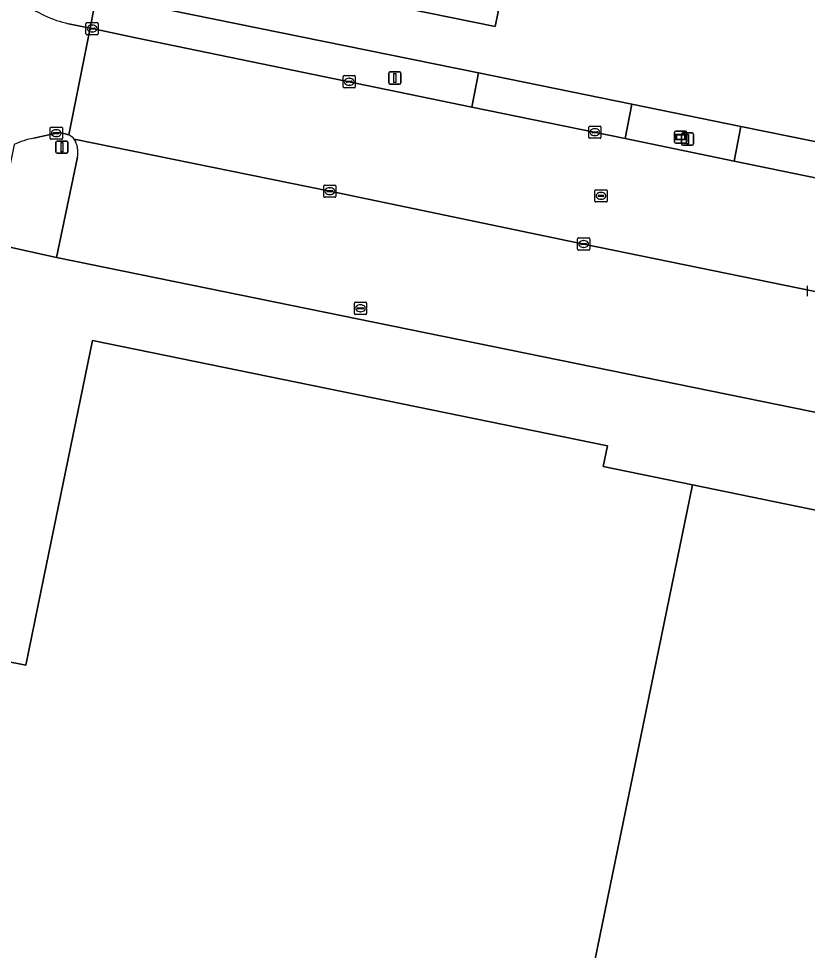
# Model space of a CAD drawing. Extents: x 157692 to 159674, y 381452 to 383291.
# Drawn here: x 158580.8 to 158645.4, y 382263.8 to 382340.2 of the extents above; entities that cross this region are included whole.
import ezdxf

# ---------------------------------------------------------------- set-up
doc = ezdxf.new("R2010")
doc.units = 0
for name, color, linetype in [('IMGEO_Brandkraan', 7, 'Continuous'), ('IMGEO_Erf', 7, 'Continuous'), ('IMGEO_Kolk', 7, 'Continuous'), ('IMGEO_Lichtmast', 7, 'Continuous'), ('IMGEO_Pand', 7, 'Continuous'), ('IMGEO_Rijbaan_lokaal_gesloten', 7, 'Continuous'), ('IMGEO_Rijbaan_lokaal_open', 7, 'Continuous'), ('IMGEO_Rioolput', 7, 'Continuous'), ('IMGEO_Voetpad_open', 7, 'Continuous'), ('IMGEO_Wegwijzer', 7, 'Continuous')]:
    doc.layers.add(name, color=color, linetype=linetype)

msp = doc.modelspace()

# ---------------------------------------------------------------- linework, layer by layer
at = {"layer": 'IMGEO_Brandkraan'}
for p, q in [((158608.318, 382316.015), (158608.318, 382316.867)), ((158608.393, 382316.941), (158609.245, 382316.941)), ((158609.319, 382316.867), (158609.319, 382316.015)), ((158608.577, 382316.435), (158608.577, 382316.447)), ((158609.015, 382316.398), (158608.617, 382316.398)), ((158608.62, 382316.484), (158609.018, 382316.484)), ((158608.829, 382316.161), (158608.804, 382316.161)), ((158608.806, 382316.721), (158608.831, 382316.721)), ((158609.061, 382316.447), (158609.061, 382316.435)), ((158609.245, 382315.941), (158608.393, 382315.941))]:
    msp.add_line(p, q, dxfattribs=at)
for points in [[(158608.318, 382316.015), (158608.318, 382316.867)], [(158608.393, 382316.941), (158609.245, 382316.941)], [(158609.319, 382316.867), (158609.319, 382316.015)], [(158609.245, 382315.941), (158608.393, 382315.941)]]:
    msp.add_lwpolyline(points, dxfattribs=at)
for centre, radius, start, end in [((158608.395, 382316.865), 0.0765, 91.55205, 178.44795), ((158608.395, 382316.865), 0.0765, 91.55205, 178.44795), ((158609.243, 382316.865), 0.0765, 1.55205, 88.44795), ((158609.243, 382316.865), 0.0765, 1.55205, 88.44795), ((158608.395, 382316.017), 0.0765, 181.55205, 268.44795), ((158608.395, 382316.017), 0.0765, 181.55205, 268.44795), ((158608.617, 382316.444), 0.0403, 85.87752, 175.75265), ((158608.614, 382316.434), 0.0366, 178.93798, 274.71019), ((158609.018, 382316.441), 0.043, 264.86636, 352.45326), ((158609.022, 382316.446), 0.0386, 1.73085, 96.63898), ((158609.243, 382316.017), 0.0765, 271.55205, 358.44795), ((158609.243, 382316.017), 0.0765, 271.55205, 358.44795)]:
    msp.add_arc(centre, radius, start, end, dxfattribs=at)
for centre, major_axis, ratio, start_param, end_param in [((158608.805, 382316.441), (-0.387, 0.002), 0.722429, 4.712389, 7.853982), ((158608.83, 382316.441), (-0.39, 0.002), 0.717154, 1.570796, 4.712389)]:
    msp.add_ellipse(centre, major_axis=major_axis, ratio=ratio, start_param=start_param, end_param=end_param, dxfattribs=at)
at = {"layer": 'IMGEO_Erf'}
for points in [[(158621.346, 382346.873), (158619.841, 382339.52), (158601.823, 382343.209)], [(158587.674, 382342.018), (158618.492, 382335.729), (158631.037, 382333.169), (158639.982, 382331.344), (158651.812, 382328.93), (158690.748, 382320.985), (158691.802, 382326.896), (158689.423, 382327.389), (158688.864, 382324.687), (158680.463, 382326.427), (158680.047, 382325.647), (158677.033, 382326.278), (158677.008, 382326.55), (158661.422, 382329.799), (158662.011, 382332.639), (158658.506, 382333.365), (158659.707, 382339.164), (158647.763, 382341.465)], [(158774.915, 382281.626), (158583.923, 382320.599), (158578.836, 382321.712), (158578.49, 382320.049), (158577.977, 382317.433), (158573.17, 382294.226), (158571.648, 382286.878), (158568.676, 382272.426), (158569.594, 382272.252), (158568.934, 382269.03), (158568.022, 382269.232), (158563.842, 382248.283), (158559.221, 382225.883), (158556.642, 382213.448), (158553.461, 382197.47)], [(158579.611, 382287.573), (158581.414, 382287.202), (158582.889, 382294.403), (158586.862, 382313.802), (158629.037, 382305.165), (158628.692, 382303.476), (158636.008, 382301.978), (158646.495, 382299.831), (158646.831, 382301.468), (158682.461, 382294.172), (158681.458, 382289.274), (158674.443, 382255.016), (158638.933, 382262.288), (158635.885, 382247.407), (158625.252, 382249.584), (158619.878, 382250.685), (158600.86, 382254.58), (158601.058, 382255.546), (158598.989, 382255.97), (158598.787, 382254.979), (158586.303, 382257.536), (158584.749, 382250), (158581.669, 382235.069), (158570.413, 382237.369)]]:
    msp.add_lwpolyline(points, dxfattribs=at)
at = {"layer": 'IMGEO_Kolk'}
for p, q in [((158586.336, 382338.927), (158586.336, 382339.779)), ((158586.411, 382339.853), (158587.263, 382339.853)), ((158587.337, 382339.779), (158587.337, 382338.927)), ((158586.595, 382339.347), (158586.595, 382339.359)), ((158587.033, 382339.31), (158586.635, 382339.31)), ((158586.638, 382339.396), (158587.036, 382339.396)), ((158586.847, 382339.073), (158586.822, 382339.073)), ((158586.824, 382339.633), (158586.849, 382339.633)), ((158587.079, 382339.359), (158587.079, 382339.347)), ((158587.263, 382338.853), (158586.411, 382338.853)), ((158607.394, 382334.572), (158607.394, 382335.424)), ((158607.469, 382335.498), (158608.321, 382335.498)), ((158607.882, 382335.278), (158607.907, 382335.278)), ((158608.395, 382335.424), (158608.395, 382334.572)), ((158608.321, 382334.498), (158607.469, 382334.498)), ((158607.653, 382334.992), (158607.653, 382335.004)), ((158608.091, 382334.955), (158607.693, 382334.955)), ((158607.696, 382335.041), (158608.094, 382335.041)), ((158607.905, 382334.718), (158607.88, 382334.718)), ((158608.137, 382335.004), (158608.137, 382334.992)), ((158583.472, 382331.284), (158584.324, 382331.284)), ((158627.511, 382330.437), (158627.511, 382331.289)), ((158627.586, 382331.363), (158628.438, 382331.363)), ((158628.512, 382331.289), (158628.512, 382330.437)), ((158583.397, 382330.358), (158583.397, 382331.21)), ((158583.656, 382330.778), (158583.656, 382330.79)), ((158584.094, 382330.741), (158583.696, 382330.741)), ((158583.699, 382330.827), (158584.097, 382330.827)), ((158583.885, 382331.064), (158583.91, 382331.064)), ((158584.14, 382330.79), (158584.14, 382330.778)), ((158584.398, 382331.21), (158584.398, 382330.358)), ((158627.77, 382330.857), (158627.77, 382330.869)), ((158628.208, 382330.82), (158627.81, 382330.82)), ((158627.813, 382330.906), (158628.211, 382330.906)), ((158628.022, 382330.583), (158627.997, 382330.583)), ((158627.999, 382331.143), (158628.024, 382331.143)), ((158628.254, 382330.869), (158628.254, 382330.857)), ((158584.324, 382330.284), (158583.472, 382330.284)), ((158583.908, 382330.504), (158583.883, 382330.504)), ((158628.438, 382330.363), (158627.586, 382330.363)), ((158605.803, 382325.607), (158605.803, 382326.459)), ((158605.878, 382326.533), (158606.73, 382326.533)), ((158606.062, 382326.027), (158606.062, 382326.039)), ((158606.5, 382325.99), (158606.102, 382325.99)), ((158606.105, 382326.076), (158606.503, 382326.076)), ((158606.291, 382326.313), (158606.316, 382326.313)), ((158606.546, 382326.039), (158606.546, 382326.027)), ((158606.804, 382326.459), (158606.804, 382325.607)), ((158606.73, 382325.533), (158605.878, 382325.533)), ((158606.314, 382325.753), (158606.289, 382325.753)), ((158626.599, 382321.28), (158626.599, 382322.132)), ((158626.674, 382322.206), (158627.526, 382322.206)), ((158627.6, 382322.132), (158627.6, 382321.28)), ((158626.858, 382321.7), (158626.858, 382321.712)), ((158627.296, 382321.663), (158626.898, 382321.663)), ((158626.901, 382321.749), (158627.299, 382321.749)), ((158627.11, 382321.426), (158627.085, 382321.426)), ((158627.087, 382321.986), (158627.112, 382321.986)), ((158627.342, 382321.712), (158627.342, 382321.7)), ((158627.526, 382321.206), (158626.674, 382321.206)), ((158645.418, 382317.421), (158645.418, 382318.273))]:
    msp.add_line(p, q, dxfattribs=at)
for points in [[(158586.336, 382338.927), (158586.336, 382339.779)], [(158586.411, 382339.853), (158587.263, 382339.853)], [(158587.337, 382339.779), (158587.337, 382338.927)], [(158587.263, 382338.853), (158586.411, 382338.853)], [(158607.394, 382334.572), (158607.394, 382335.424)], [(158607.469, 382335.498), (158608.321, 382335.498)], [(158608.395, 382335.424), (158608.395, 382334.572)], [(158608.321, 382334.498), (158607.469, 382334.498)], [(158583.472, 382331.284), (158584.324, 382331.284)], [(158627.511, 382330.437), (158627.511, 382331.289)], [(158627.586, 382331.363), (158628.438, 382331.363)], [(158628.512, 382331.289), (158628.512, 382330.437)], [(158583.397, 382330.358), (158583.397, 382331.21)], [(158584.398, 382331.21), (158584.398, 382330.358)], [(158584.324, 382330.284), (158583.472, 382330.284)], [(158628.438, 382330.363), (158627.586, 382330.363)], [(158605.803, 382325.607), (158605.803, 382326.459)], [(158605.878, 382326.533), (158606.73, 382326.533)], [(158606.804, 382326.459), (158606.804, 382325.607)], [(158606.73, 382325.533), (158605.878, 382325.533)], [(158626.599, 382321.28), (158626.599, 382322.132)], [(158626.674, 382322.206), (158627.526, 382322.206)], [(158627.6, 382322.132), (158627.6, 382321.28)], [(158627.526, 382321.206), (158626.674, 382321.206)], [(158645.418, 382317.421), (158645.418, 382318.273)]]:
    msp.add_lwpolyline(points, dxfattribs=at)
for centre, radius, start, end in [((158586.413, 382339.777), 0.0765, 91.55205, 178.44795), ((158586.413, 382339.777), 0.0765, 91.55205, 178.44795), ((158587.261, 382339.777), 0.0765, 1.55205, 88.44795), ((158587.261, 382339.777), 0.0765, 1.55205, 88.44795), ((158586.413, 382338.929), 0.0765, 181.55205, 268.44795), ((158586.413, 382338.929), 0.0765, 181.55205, 268.44795), ((158586.635, 382339.356), 0.0403, 85.87752, 175.75265), ((158586.632, 382339.346), 0.0366, 178.93798, 274.71019), ((158587.036, 382339.353), 0.043, 264.86636, 352.45326), ((158587.04, 382339.358), 0.0386, 1.73085, 96.63898), ((158587.261, 382338.929), 0.0765, 271.55205, 358.44795), ((158587.261, 382338.929), 0.0765, 271.55205, 358.44795), ((158607.471, 382335.422), 0.0765, 91.55205, 178.44795), ((158607.471, 382335.422), 0.0765, 91.55205, 178.44795), ((158608.319, 382335.422), 0.0765, 1.55205, 88.44795), ((158608.319, 382335.422), 0.0765, 1.55205, 88.44795), ((158607.471, 382334.574), 0.0765, 181.55205, 268.44795), ((158607.471, 382334.574), 0.0765, 181.55205, 268.44795), ((158607.693, 382335.001), 0.0403, 85.87752, 175.75265), ((158607.69, 382334.991), 0.0366, 178.93798, 274.71019), ((158608.094, 382334.998), 0.043, 264.86636, 352.45326), ((158608.098, 382335.003), 0.0386, 1.73085, 96.63898), ((158608.319, 382334.574), 0.0765, 271.55205, 358.44795), ((158608.319, 382334.574), 0.0765, 271.55205, 358.44795), ((158583.474, 382331.208), 0.0765, 91.55205, 178.44795), ((158583.474, 382331.208), 0.0765, 91.55205, 178.44795), ((158584.322, 382331.208), 0.0765, 1.55205, 88.44795), ((158584.322, 382331.208), 0.0765, 1.55205, 88.44795), ((158627.588, 382331.287), 0.0765, 91.55205, 178.44795), ((158627.588, 382331.287), 0.0765, 91.55205, 178.44795), ((158628.436, 382331.287), 0.0765, 1.55205, 88.44795), ((158628.436, 382331.287), 0.0765, 1.55205, 88.44795), ((158583.696, 382330.787), 0.0403, 85.87752, 175.75265), ((158583.693, 382330.777), 0.0366, 178.93798, 274.71019), ((158584.097, 382330.784), 0.043, 264.86636, 352.45326), ((158584.101, 382330.789), 0.0386, 1.73085, 96.63898), ((158627.81, 382330.866), 0.0403, 85.87752, 175.75265), ((158627.807, 382330.856), 0.0366, 178.93798, 274.71019), ((158628.211, 382330.863), 0.043, 264.86636, 352.45326), ((158628.215, 382330.868), 0.0386, 1.73085, 96.63898), ((158583.474, 382330.36), 0.0765, 181.55205, 268.44795), ((158583.474, 382330.36), 0.0765, 181.55205, 268.44795), ((158584.322, 382330.36), 0.0765, 271.55205, 358.44795), ((158584.322, 382330.36), 0.0765, 271.55205, 358.44795), ((158627.588, 382330.439), 0.0765, 181.55205, 268.44795), ((158627.588, 382330.439), 0.0765, 181.55205, 268.44795), ((158628.436, 382330.439), 0.0765, 271.55205, 358.44795), ((158628.436, 382330.439), 0.0765, 271.55205, 358.44795), ((158605.88, 382326.457), 0.0765, 91.55205, 178.44795), ((158605.88, 382326.457), 0.0765, 91.55205, 178.44795), ((158606.102, 382326.036), 0.0403, 85.87752, 175.75265), ((158606.099, 382326.026), 0.0366, 178.93798, 274.71019), ((158606.503, 382326.033), 0.043, 264.86636, 352.45326), ((158606.507, 382326.038), 0.0386, 1.73085, 96.63898), ((158606.728, 382326.457), 0.0765, 1.55205, 88.44795), ((158606.728, 382326.457), 0.0765, 1.55205, 88.44795), ((158605.88, 382325.609), 0.0765, 181.55205, 268.44795), ((158605.88, 382325.609), 0.0765, 181.55205, 268.44795), ((158606.728, 382325.609), 0.0765, 271.55205, 358.44795), ((158606.728, 382325.609), 0.0765, 271.55205, 358.44795), ((158626.676, 382322.13), 0.0765, 91.55205, 178.44795), ((158626.676, 382322.13), 0.0765, 91.55205, 178.44795), ((158627.524, 382322.13), 0.0765, 1.55205, 88.44795), ((158627.524, 382322.13), 0.0765, 1.55205, 88.44795), ((158626.898, 382321.709), 0.0403, 85.87752, 175.75265), ((158626.895, 382321.699), 0.0366, 178.93798, 274.71019), ((158627.299, 382321.706), 0.043, 264.86636, 352.45326), ((158627.303, 382321.711), 0.0386, 1.73085, 96.63898), ((158626.676, 382321.282), 0.0765, 181.55205, 268.44795), ((158626.676, 382321.282), 0.0765, 181.55205, 268.44795), ((158627.524, 382321.282), 0.0765, 271.55205, 358.44795), ((158627.524, 382321.282), 0.0765, 271.55205, 358.44795)]:
    msp.add_arc(centre, radius, start, end, dxfattribs=at)
for centre, major_axis, ratio, start_param, end_param in [((158586.823, 382339.353), (-0.387, 0.002), 0.722429, 4.712389, 7.853982), ((158586.848, 382339.353), (-0.39, 0.002), 0.717154, 1.570796, 4.712389), ((158607.881, 382334.998), (-0.387, 0.002), 0.722429, 4.712389, 7.853982), ((158607.906, 382334.998), (-0.39, 0.002), 0.717154, 1.570796, 4.712389), ((158583.884, 382330.784), (-0.387, 0.002), 0.722429, 4.712389, 7.853982), ((158583.909, 382330.784), (-0.39, 0.002), 0.717154, 1.570796, 4.712389), ((158627.998, 382330.863), (-0.387, 0.002), 0.722429, 4.712389, 7.853982), ((158628.023, 382330.863), (-0.39, 0.002), 0.717154, 1.570796, 4.712389), ((158606.29, 382326.033), (-0.387, 0.002), 0.722429, 4.712389, 7.853982), ((158606.315, 382326.033), (-0.39, 0.002), 0.717154, 1.570796, 4.712389), ((158627.086, 382321.706), (-0.387, 0.002), 0.722429, 4.712389, 7.853982), ((158627.111, 382321.706), (-0.39, 0.002), 0.717154, 1.570796, 4.712389)]:
    msp.add_ellipse(centre, major_axis=major_axis, ratio=ratio, start_param=start_param, end_param=end_param, dxfattribs=at)
at = {"layer": 'IMGEO_Lichtmast'}
for p, q in [((158611.13, 382334.911), (158611.13, 382335.711)), ((158611.13, 382335.711), (158611.13, 382334.911)), ((158611.23, 382335.811), (158612.02, 382335.811)), ((158612.02, 382335.811), (158611.23, 382335.811)), ((158612.12, 382335.711), (158612.12, 382334.911)), ((158612.12, 382334.911), (158612.12, 382335.711)), ((158612.02, 382334.811), (158611.23, 382334.811)), ((158611.23, 382334.811), (158612.02, 382334.811)), ((158635.106, 382329.9), (158635.106, 382330.7)), ((158635.106, 382330.7), (158635.106, 382329.9)), ((158635.206, 382330.8), (158635.996, 382330.8)), ((158635.996, 382330.8), (158635.206, 382330.8)), ((158636.096, 382330.7), (158636.096, 382329.9)), ((158636.096, 382329.9), (158636.096, 382330.7)), ((158583.869, 382329.235), (158583.869, 382330.035)), ((158583.869, 382330.035), (158583.869, 382329.235)), ((158583.969, 382330.135), (158584.759, 382330.135)), ((158584.759, 382330.135), (158583.969, 382330.135)), ((158584.859, 382330.035), (158584.859, 382329.235)), ((158584.859, 382329.235), (158584.859, 382330.035)), ((158635.996, 382329.8), (158635.206, 382329.8)), ((158635.206, 382329.8), (158635.996, 382329.8)), ((158584.759, 382329.135), (158583.969, 382329.135)), ((158583.969, 382329.135), (158584.759, 382329.135))]:
    msp.add_line(p, q, dxfattribs=at)
for points in [[(158611.55, 382335.686), (158611.7, 382335.686), (158611.7, 382334.936), (158611.55, 382334.936), (158611.55, 382335.686)], [(158635.526, 382330.675), (158635.676, 382330.675), (158635.676, 382329.925), (158635.526, 382329.925), (158635.526, 382330.675)], [(158584.289, 382330.01), (158584.439, 382330.01), (158584.439, 382329.26), (158584.289, 382329.26), (158584.289, 382330.01)]]:
    msp.add_lwpolyline(points, dxfattribs=at)
for centre, start, end in [((158611.23, 382335.711), 90, 180), ((158611.23, 382335.711), 90, 180), ((158612.02, 382335.711), 0, 90), ((158612.02, 382335.711), 360, 90), ((158611.23, 382334.911), 180, 270), ((158611.23, 382334.911), 180, 270), ((158612.02, 382334.911), 270, 0), ((158612.02, 382334.911), 270, 0), ((158635.206, 382330.7), 90, 180), ((158635.206, 382330.7), 90, 180), ((158635.996, 382330.7), 0, 90), ((158635.996, 382330.7), 360, 90), ((158583.969, 382330.035), 90, 180), ((158583.969, 382330.035), 90, 180), ((158584.759, 382330.035), 0, 90), ((158584.759, 382330.035), 360, 90), ((158635.206, 382329.9), 180, 270), ((158635.206, 382329.9), 180, 270), ((158635.996, 382329.9), 270, 0), ((158635.996, 382329.9), 270, 0), ((158583.969, 382329.235), 180, 270), ((158583.969, 382329.235), 180, 270), ((158584.759, 382329.235), 270, 0), ((158584.759, 382329.235), 270, 0)]:
    msp.add_arc(centre, 0.1, start, end, dxfattribs=at)
at = {"layer": 'IMGEO_Pand'}
for points in [[(158642.548, 382373.594), (158601.151, 382382.082), (158600.663, 382382.182), (158596.6, 382362.372), (158594.541, 382352.313), (158594.976, 382352.224), (158595.019, 382352.431), (158598.962, 382351.623), (158597.932, 382346.588), (158598.367, 382346.499), (158598.411, 382346.71), (158602.374, 382345.899), (158601.823, 382343.209), (158619.841, 382339.52), (158621.346, 382346.873), (158636.447, 382343.782)], [(158636.008, 382301.978), (158625.252, 382249.584), (158635.885, 382247.407), (158638.933, 382262.288), (158674.443, 382255.016), (158681.458, 382289.274), (158682.461, 382294.172), (158646.831, 382301.468), (158646.495, 382299.831)]]:
    msp.add_lwpolyline(points, close=True, dxfattribs=at)
msp.add_lwpolyline([(158570.413, 382237.369), (158581.669, 382235.069), (158584.749, 382250), (158586.303, 382257.536), (158598.787, 382254.979), (158598.989, 382255.97), (158601.058, 382255.546), (158600.86, 382254.58), (158619.878, 382250.685), (158625.252, 382249.584), (158636.008, 382301.978), (158628.692, 382303.476), (158629.037, 382305.165), (158586.862, 382313.802), (158582.889, 382294.403), (158581.414, 382287.202), (158579.611, 382287.573)], dxfattribs=at)
at = {"layer": 'IMGEO_Rijbaan_lokaal_gesloten'}
for points in [[(158586.676, 382339.386), (158584.911, 382339.754)], [(158582.065, 382330.373), (158583.898, 382330.784), (158584.125, 382330.833), (158584.641, 382330.719), (158584.918, 382330.64), (158586.676, 382339.386)]]:
    msp.add_lwpolyline(points, dxfattribs=at)
for centre, radius, start, end in [((158586.694, 382348.254), 8.685, 230.70375, 258.1556), ((158583.077, 382324.448), 6.011, 99.69044, 115.96566)]:
    msp.add_arc(centre, radius, start, end, dxfattribs=at)
at = {"layer": 'IMGEO_Rijbaan_lokaal_open'}
for points in [[(158744.89, 382306.754), (158742.717, 382307.23), (158723.644, 382311.136), (158714.521, 382313.011), (158712.813, 382313.362), (158711.707, 382313.592), (158693.337, 382317.409), (158651.257, 382326.067), (158639.414, 382328.503), (158630.487, 382330.34), (158617.947, 382332.92), (158590.277, 382338.612), (158586.837, 382339.353), (158586.676, 382339.386), (158584.918, 382330.64)], [(158585.369, 382330.295), (158606.304, 382326.032), (158627.099, 382321.705), (158645.918, 382317.846), (158664.706, 382313.983), (158683.357, 382310.127), (158703.229, 382305.989), (158720.558, 382302.454), (158740.076, 382298.433), (158761.28, 382294.05), (158776.976, 382290.837), (158783.229, 382289.567), (158794.751, 382287.205), (158799.061, 382286.324), (158819.844, 382282.089), (158838.842, 382278.204), (158844.942, 382276.94), (158852.145, 382275.448)]]:
    msp.add_lwpolyline(points, dxfattribs=at)
for points in [[(158630.487, 382330.34), (158631.037, 382333.169), (158618.492, 382335.729), (158617.947, 382332.92)], [(158651.257, 382326.067), (158651.812, 382328.93), (158639.982, 382331.344), (158639.414, 382328.503)]]:
    msp.add_lwpolyline(points, close=True, dxfattribs=at)
msp.add_arc((158584.529, 382329.664), 1.05, 36.9015, 68.26893, dxfattribs=at)
at = {"layer": 'IMGEO_Rioolput'}
for p, q in [((158628.019, 382325.225), (158628.019, 382326.077)), ((158628.094, 382326.151), (158628.946, 382326.151)), ((158628.507, 382325.931), (158628.532, 382325.931)), ((158629.02, 382326.077), (158629.02, 382325.225)), ((158628.278, 382325.645), (158628.278, 382325.657)), ((158628.716, 382325.608), (158628.318, 382325.608)), ((158628.321, 382325.694), (158628.719, 382325.694)), ((158628.53, 382325.371), (158628.505, 382325.371)), ((158628.762, 382325.657), (158628.762, 382325.645)), ((158628.946, 382325.151), (158628.094, 382325.151))]:
    msp.add_line(p, q, dxfattribs=at)
for points in [[(158628.019, 382325.225), (158628.019, 382326.077)], [(158628.094, 382326.151), (158628.946, 382326.151)], [(158629.02, 382326.077), (158629.02, 382325.225)], [(158628.946, 382325.151), (158628.094, 382325.151)]]:
    msp.add_lwpolyline(points, dxfattribs=at)
for centre, radius, start, end in [((158628.096, 382326.075), 0.0765, 91.55205, 178.44795), ((158628.096, 382326.075), 0.0765, 91.55205, 178.44795), ((158628.944, 382326.075), 0.0765, 1.55205, 88.44795), ((158628.944, 382326.075), 0.0765, 1.55205, 88.44795), ((158628.096, 382325.227), 0.0765, 181.55205, 268.44795), ((158628.096, 382325.227), 0.0765, 181.55205, 268.44795), ((158628.318, 382325.654), 0.0403, 85.87752, 175.75265), ((158628.315, 382325.644), 0.0366, 178.93798, 274.71019), ((158628.719, 382325.651), 0.043, 264.86636, 352.45326), ((158628.723, 382325.656), 0.0386, 1.73085, 96.63898), ((158628.944, 382325.227), 0.0765, 271.55205, 358.44795), ((158628.944, 382325.227), 0.0765, 271.55205, 358.44795)]:
    msp.add_arc(centre, radius, start, end, dxfattribs=at)
for centre, major_axis, ratio, start_param, end_param in [((158628.506, 382325.651), (-0.387, 0.002), 0.722429, 4.712389, 7.853982), ((158628.531, 382325.651), (-0.39, 0.002), 0.717154, 1.570796, 4.712389)]:
    msp.add_ellipse(centre, major_axis=major_axis, ratio=ratio, start_param=start_param, end_param=end_param, dxfattribs=at)
at = {"layer": 'IMGEO_Voetpad_open'}
for points in [[(158584.911, 382339.754), (158586.676, 382339.386), (158587.208, 382342.113), (158586.874, 382342.181), (158586.15, 382342.4)], [(158584.918, 382330.64), (158584.641, 382330.719), (158584.125, 382330.833), (158583.898, 382330.784), (158582.065, 382330.373)], [(158580.445, 382329.852), (158579.02, 382322.974), (158575.3, 382323.713), (158575.152, 382323.115), (158574.688, 382320.789), (158578.49, 382320.049), (158578.836, 382321.712), (158583.923, 382320.599), (158585.636, 382328.823)], [(158776.976, 382290.837), (158761.28, 382294.05), (158740.076, 382298.433), (158720.558, 382302.454), (158703.229, 382305.989), (158683.357, 382310.127), (158664.706, 382313.983), (158645.918, 382317.846), (158627.099, 382321.705), (158606.304, 382326.032), (158585.369, 382330.295)], [(158585.636, 382328.823), (158583.923, 382320.599), (158774.915, 382281.626), (158775.174, 382281.573), (158776.28, 382289.179), (158776.115, 382289.213), (158776.367, 382290.437)]]:
    msp.add_lwpolyline(points, dxfattribs=at)
for points in [[(158587.674, 382342.018), (158587.208, 382342.113), (158586.676, 382339.386), (158586.837, 382339.353), (158590.277, 382338.612), (158617.947, 382332.92), (158618.492, 382335.729)], [(158639.414, 382328.503), (158639.982, 382331.344), (158631.037, 382333.169), (158630.487, 382330.34)]]:
    msp.add_lwpolyline(points, close=True, dxfattribs=at)
for centre, radius, start, end in [((158586.694, 382348.254), 8.685, 230.70375, 258.1556), ((158584.529, 382329.664), 1.05, 36.9015, 68.26893), ((158583.077, 382324.448), 6.011, 99.69044, 115.96566), ((158583.644, 382329.222), 2.032, 348.67855, 31.88319), ((158583.644, 382329.222), 2.032, 348.67855, 31.88319)]:
    msp.add_arc(centre, radius, start, end, dxfattribs=at)
at = {"layer": 'IMGEO_Wegwijzer'}
for p, q in [((158634.547, 382330.059), (158634.547, 382330.859)), ((158634.547, 382330.859), (158634.547, 382330.059)), ((158634.647, 382330.959), (158635.437, 382330.959)), ((158635.437, 382330.959), (158634.647, 382330.959)), ((158635.537, 382330.859), (158635.537, 382330.059)), ((158635.537, 382330.059), (158635.537, 382330.859)), ((158635.437, 382329.959), (158634.647, 382329.959)), ((158634.647, 382329.959), (158635.437, 382329.959))]:
    msp.add_line(p, q, dxfattribs=at)
for points in [[(158634.648, 382330.691), (158635.436, 382330.691), (158635.436, 382330.227), (158634.648, 382330.227), (158634.648, 382330.691)], [(158634.713, 382330.626), (158634.713, 382330.292), (158635.371, 382330.292), (158635.371, 382330.626), (158634.713, 382330.626)]]:
    msp.add_lwpolyline(points, dxfattribs=at)
for centre, start, end in [((158634.647, 382330.859), 90, 180), ((158634.647, 382330.859), 90, 180), ((158635.437, 382330.859), 0, 90), ((158635.437, 382330.859), 360, 90), ((158634.647, 382330.059), 180, 270), ((158634.647, 382330.059), 180, 270), ((158635.437, 382330.059), 270, 0), ((158635.437, 382330.059), 270, 0)]:
    msp.add_arc(centre, 0.1, start, end, dxfattribs=at)

doc.saveas('drawing.dxf')
